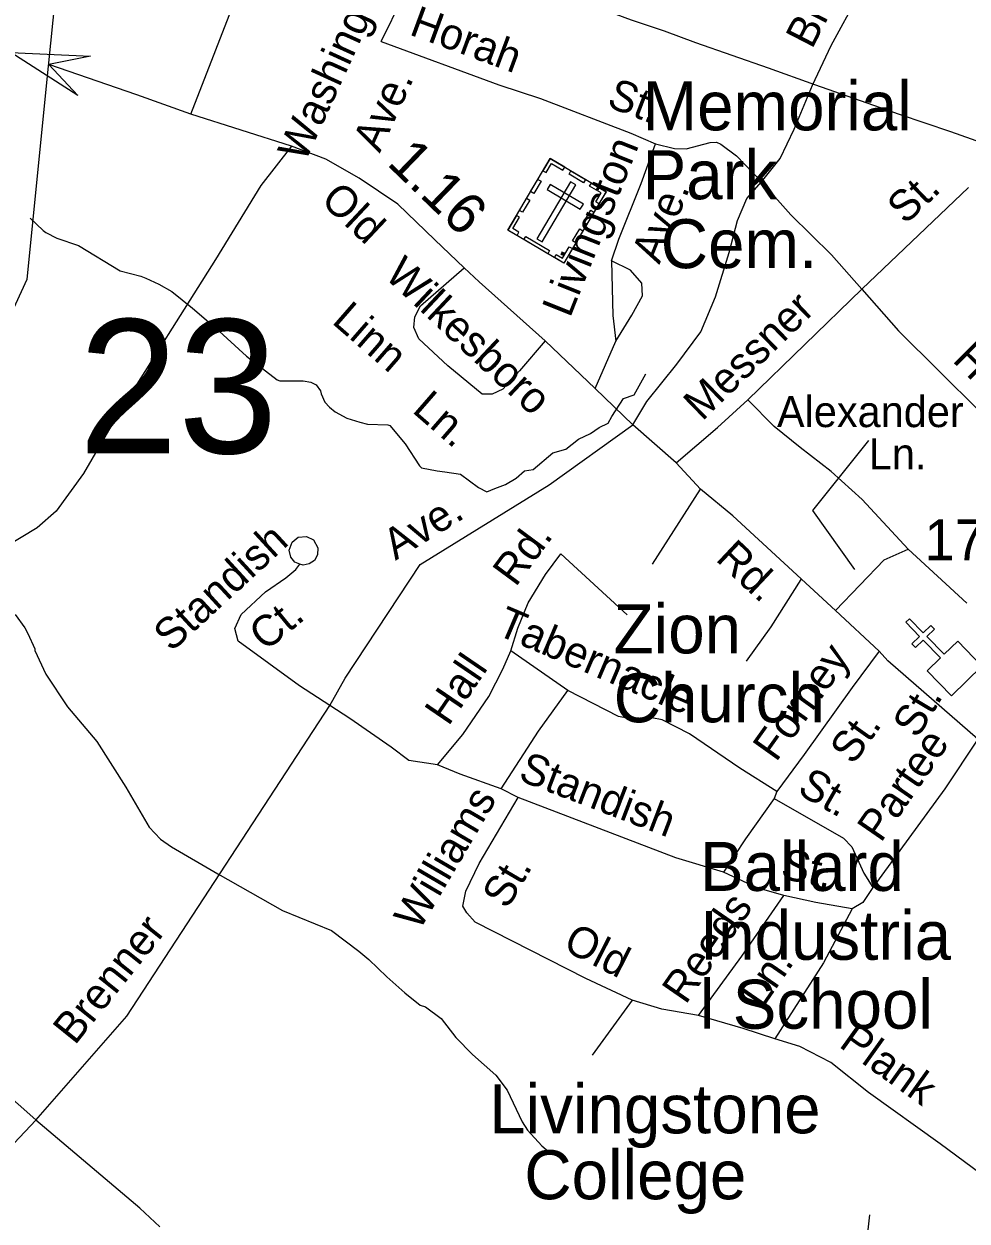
# Model space of a CAD drawing. Extents: x 1473865 to 1648260, y 639067 to 773536.
# Drawn here: x 1555561 to 1558449, y 701811 to 705479 of the extents above; entities that cross this region are included whole.
import ezdxf

# ---------------------------------------------------------------- set-up
doc = ezdxf.new("R2010")
doc.units = 0
for name, color, linetype in [('Exist Cultural Cemetery CELL', 7, 'Continuous'), ('Exist Cultural Cemetery Label', 7, 'Continuous'), ('Exist Cultural Church CELL', 7, 'Continuous'), ('Exist Cultural Church Label', 7, 'Continuous'), ('Exist Cultural Educational Facility College or University Label', 7, 'Continuous'), ('Exist Cultural Educational Facility High Label', 7, 'Continuous'), ('Exist Hydrographic Creek Single Shore', 7, 'Continuous'), ('Exist Hydrographic Misc Water Feature', 7, 'Continuous'), ('Exist Railroad Mainline', 7, 'Continuous'), ('Exist Road Non-System Type 51', 7, 'Continuous'), ('Exist Road Non-System Type 51 Label', 7, 'Continuous'), ('Exist Road Secondary Mileage Hundredths English Label', 7, 'Continuous'), ('Exist Road Secondary Structure Standard Bridge Attributed CELL', 7, 'Continuous'), ('Exist Road Secondary Structure Standard Bridge Number Label', 7, 'Continuous'), ('Exist Road Secondary Type 51 Attributed', 7, 'Continuous'), ('Exist Road Secondary Type 51 Label', 7, 'Continuous'), ('Exist Road Secondary Type 51 Number Label', 7, 'Continuous')]:
    doc.layers.add(name, color=color, linetype=linetype)

msp = doc.modelspace()

# ---------------------------------------------------------------- linework, layer by layer
at = {"layer": 'Exist Cultural Cemetery CELL'}
for points in [[(1557172.3, 705066.7), (1557343.5, 704965.2), (1557213.7, 704746.2), (1557042.4, 704847.7)], [(1557150.2, 705029.5), (1557159.9, 705023.7), (1557176.3, 705051.4), (1557211.2, 705030.7), (1557216.9, 705040.3), (1557172.3, 705066.7)], [(1557112.3, 704965.7), (1557134.4, 705002.9), (1557144.2, 704997.1), (1557122.1, 704959.9)], [(1557236, 705028.9), (1557280.5, 705002.5), (1557274.7, 704992.7), (1557230.1, 705019.1)], [(1557251.1, 704985.9), (1557235, 704995.4), (1557131.7, 704821), (1557147.7, 704811.5)], [(1557172.7, 704987.4), (1557163.1, 704971.3), (1557264.4, 704911.3), (1557274, 704927.3)], [(1557321.5, 704927.9), (1557311.7, 704933.7), (1557328.1, 704961.4), (1557293.2, 704982), (1557298.9, 704991.6), (1557343.6, 704965.1)], [(1557078.1, 704907.8), (1557100.1, 704945.1), (1557109.9, 704939.3), (1557087.9, 704902)], [(1557070.9, 704830.8), (1557076.8, 704840.7), (1557057.8, 704851.9), (1557078.5, 704886.7), (1557068.9, 704892.4), (1557042.4, 704847.7)], [(1557274.4, 704870.8), (1557296.5, 704908.1), (1557306.3, 704902.3), (1557284.2, 704865)], [(1557097.7, 704828.2), (1557170.7, 704785), (1557164.9, 704775.2), (1557091.9, 704818.4)], [(1557240.8, 704814.1), (1557262.9, 704851.4), (1557272.6, 704845.6), (1557250.6, 704808.3)], [(1557185.2, 704763.1), (1557191.1, 704772.9), (1557210, 704761.7), (1557230.6, 704796.5), (1557240.2, 704790.8), (1557213.7, 704746.2)]]:
    msp.add_lwpolyline(points, close=True, dxfattribs=at)
at = {"layer": 'Exist Cultural Church CELL'}
msp.add_lwpolyline([(1558326.9, 703496.8), (1558367.6, 703536.6), (1558314.5, 703591.2), (1558291.6, 703568.9), (1558280.4, 703580.3), (1558303.4, 703602.6), (1558261.5, 703645.8), (1558273, 703656.9), (1558314.9, 703613.8), (1558337.8, 703636.1), (1558349, 703624.7), (1558326, 703602.3), (1558379.1, 703547.8), (1558420.5, 703587.9), (1558494.7, 703511.5), (1558401.1, 703420.5)], close=True, dxfattribs=at)
at = {"layer": 'Exist Hydrographic Creek Single Shore'}
for points in [[(1554778, 704092.7), (1555248.9, 704309.5), (1555459.9, 704459.5), (1555570.8, 704696.9), (1555636.1, 705350), (1555678.8, 705773.3), (1555696.5, 706092.3), (1555616.8, 706526.6), (1555642.9, 706763.4), (1555662.9, 706989.5), (1555919.3, 708346.2), (1556020.8, 708530.5), (1556412, 708690), (1556475.6, 708906.6), (1556456.5, 709076.5), (1556541.4, 709206.1), (1556765, 709383.1), (1556895.6, 709656.9), (1556984.1, 710383.4), (1557334.3, 710808.7), (1557573.9, 710827.4), (1557761.8, 710902)], [(1555579.5, 704883.8), (1555619.4, 704846.1), (1555627.3, 704840.2), (1555660.8, 704823.1), (1555727.5, 704800.4), (1555854.9, 704722.3), (1555918.6, 704706.3), (1555934.3, 704700.2), (1555973.9, 704681.4), (1556013.4, 704659.2), (1556076.4, 704607.9), (1556147.2, 704548.2), (1556242.1, 704460.9), (1556335.8, 704388.5), (1556343.8, 704385.8), (1556415.7, 704386), (1556439.7, 704381.4), (1556455.7, 704373.7), (1556469.2, 704355.4), (1556471, 704345.5), (1556482.6, 704320.7), (1556496.2, 704304.8), (1556513.8, 704290.5), (1556549.4, 704271.7), (1556589.2, 704259.4), (1556613.1, 704252.4), (1556675, 704250.3), (1556680.9, 704248.6), (1556727.8, 704192.6), (1556772.2, 704125.3), (1556778.2, 704118.6), (1556826.1, 704109.4), (1556849.9, 704106.5), (1556897.8, 704099.7), (1556952.8, 704058.9), (1556978, 704045.6), (1557003.2, 704056.1), (1557035.4, 704068), (1557068.3, 704087.6), (1557093.5, 704110), (1557120.1, 704114.2), (1557180.3, 704164.6), (1557220.2, 704175.8), (1557258.7, 704206.6), (1557295.8, 704224.1), (1557322.4, 704243), (1557349.7, 704256.3), (1557360.9, 704276.6), (1557397.3, 704331.9), (1557429.9, 704342.4), (1557465.6, 704407.5)]]:
    msp.add_lwpolyline(points, dxfattribs=at)
at = {"layer": 'Exist Hydrographic Misc Water Feature'}
msp.add_lwpolyline([(1555533.7, 703669.4), (1555562.8, 703628.6), (1555572.6, 703612), (1555594.2, 703564.8), (1555593.5, 703559.8), (1555627.8, 703486.9), (1555693.8, 703387.1), (1555783.5, 703280.3), (1555872.4, 703140.6), (1555944.2, 703018.6), (1555979.1, 702981.7), (1556012.5, 702958.1), (1556154.8, 702874.8), (1556352.4, 702762.5), (1556502.2, 702701.2), (1556586, 702638.7), (1556617.3, 702612.7), (1556672.3, 702559.9), (1556727.2, 702510.4), (1556774.5, 702473.3), (1556790.4, 702467.2), (1556838.9, 702431.8), (1556883.7, 702373.5), (1556934.1, 702321.5), (1557005.9, 702258.5), (1557040.8, 702211.9), (1557086.9, 702114.9), (1557102.4, 702090), (1557147.2, 702041.5), (1557174.7, 702018.8)], dxfattribs=at)
at = {"layer": 'Exist Railroad Mainline'}
msp.add_lwpolyline([(1557345.7, 705518.8), (1557420.6, 705491.9), (1557521.4, 705457.6), (1557617.7, 705422.6), (1557839.6, 705344.5), (1557982.4, 705293.8), (1558241.6, 705202.8), (1558398.4, 705149.6), (1558729.3, 705031.6), (1559022.8, 704927.3), (1559267.9, 704840.8), (1559490.8, 704762.4)], dxfattribs=at)
at = {"layer": 'Exist Road Non-System Type 51'}
for p, q in [((1558126.8, 704666.4), (1558453.4, 704977.7)), ((1557777.8, 704327.5), (1558126.8, 704666.4)), ((1557310.2, 704362), (1557373, 704507.3)), ((1557486.2, 703823.5), (1557633.2, 704053.6)), ((1558448.7, 703704), (1558269.3, 703869.9)), ((1557204.6, 703855.8), (1557408.1, 703668.6)), ((1557226.5, 703437.1), (1557052.3, 703557.9)), ((1557073.8, 703109.5), (1557022.1, 703136.1)), ((1557866.3, 703127.7), (1557858.1, 703105.8)), ((1557423, 702487.9), (1557300.5, 702319.7))]:
    msp.add_line(p, q, dxfattribs=at)
for points in [[(1556071.5, 705202.6), (1556224.9, 705597.5), (1556245.7, 705657.3), (1556246.2, 705689.3), (1556241.4, 705710.8), (1556233.2, 705721.2), (1556219, 705730.6), (1556180.9, 705746.2), (1555929.9, 705833.5), (1555772.7, 705893.7)], [(1557819.7, 704995.5), (1557876.7, 705066.6), (1557920, 705156.2), (1557975.7, 705291.3), (1558033.4, 705412.6), (1558117.4, 705569.6), (1558281.7, 705887.4)], [(1556654.8, 705425.5), (1556720.6, 705560.6), (1556786, 705669.8)], [(1556654.8, 705425.5), (1557015.3, 705292.5), (1557142.7, 705250.7), (1557419.5, 705144.9), (1557495.1, 705112)], [(1557360.4, 704753.7), (1557383.1, 704819.5), (1557451.4, 704990.6), (1557495.1, 705112)], [(1557495.1, 705112), (1557553, 705097.2), (1557589, 705096.6), (1557662, 705115.4), (1557681.3, 705116.8), (1557695.2, 705111.1), (1557742.6, 705074.5), (1557819.7, 704995.5)], [(1556380.5, 705104.4), (1556286.5, 704983.7), (1556147.1, 704757.6), (1555852.3, 704289.9), (1555743.4, 704101.4), (1555659.7, 703986.7), (1555601, 703935.4), (1555354.7, 703787.1), (1554910.9, 703531.6), (1554710.9, 703408.4), (1554650.8, 703373.9), (1554585.2, 703336.3), (1554519.6, 703310.7), (1554412.2, 703238.4), (1554289.9, 703164.1)], [(1557425.4, 704251.3), (1557468.7, 704322.1), (1557560.3, 704436.9), (1557633.5, 704535.9), (1557679.1, 704643.2), (1557720.9, 704778.8), (1557746, 704876.4), (1557775, 704944), (1557819.7, 704995.5)], [(1557819.7, 704995.5), (1557909.9, 704893.7), (1558034.3, 704771.9), (1558126.8, 704666.4)], [(1557373, 704507.3), (1557422, 704586.8), (1557454.9, 704646.3), (1557453.4, 704684.4), (1557418, 704724.9), (1557360.4, 704753.7)], [(1557360.4, 704753.7), (1557364, 704585.5), (1557373, 704507.3)], [(1557156.9, 704508.3), (1557078.6, 704415.8), (1557027, 704360.4), (1556994.6, 704345.1), (1556963.7, 704344.3), (1556859.1, 704431.6), (1556769.7, 704514.4), (1556754.3, 704549.4), (1556757.8, 704581.8), (1556775.3, 704615.9), (1556909, 704731.6)], [(1558126.8, 704666.4), (1558239.1, 704538.6), (1558611.8, 704169.1), (1558724.2, 704047.4), (1558832.8, 703947.7)], [(1557558.2, 704134.8), (1557684.4, 704242.7), (1557777.8, 704327.5)], [(1558269.3, 703869.9), (1558127.4, 704022.2), (1558032.6, 704107.6), (1557937.7, 704180.9), (1557858.6, 704246.2), (1557777.8, 704327.5)], [(1556497.8, 703390.7), (1556544.8, 703474.5), (1556774.2, 703823.1), (1557168.8, 704066.8), (1557425.4, 704251.3)], [(1556405.7, 703823.5), (1556390.4, 703829.8), (1556377.9, 703844.9), (1556373, 703867), (1556381.7, 703891.2), (1556400.8, 703906.9), (1556425.7, 703909), (1556447.8, 703898.1), (1556460.8, 703874.2), (1556459.7, 703852.8), (1556450.4, 703835.6), (1556434.4, 703824.9), (1556415.9, 703820.5), (1556405.7, 703823.5)], [(1558046.4, 703681.9), (1558194.8, 703837), (1558269.3, 703869.9)], [(1557052.3, 703557.9), (1557073.3, 703627.5), (1557104.5, 703705.1), (1557157.6, 703792.3), (1557204.6, 703855.8)], [(1556497.8, 703390.7), (1556404.4, 703451.4), (1556216.3, 703588.2), (1556206.8, 703626.4), (1556225.5, 703670.1), (1556300.6, 703739), (1556363.1, 703782.2), (1556393.6, 703807.8), (1556405.7, 703823.5)], [(1557939.7, 703777.3), (1557847.7, 703632.1), (1557772.2, 703527.2)], [(1556827.1, 703209.1), (1556904.4, 703302), (1556984.2, 703418.8), (1557027.3, 703502.2), (1557052.3, 703557.9)], [(1558180, 703556.9), (1558097.1, 703446.4), (1557950.1, 703240.4), (1557866.3, 703127.7)], [(1557022.1, 703136.1), (1557136.7, 703312.5), (1557226.5, 703437.1)], [(1557866.3, 703127.7), (1557753.3, 703199.4), (1557598.8, 703303.8), (1557515.4, 703346.9), (1557483.5, 703353.3), (1557429.4, 703348.2), (1557381.6, 703357), (1557226.5, 703437.1)], [(1555597.4, 702120.4), (1555875.2, 702439), (1556497.8, 703390.7)], [(1556827.1, 703209.1), (1556739.1, 703222.3), (1556685.7, 703263.2), (1556559, 703351), (1556497.8, 703390.7)], [(1558482.4, 703287.4), (1558381.2, 703135.5), (1558160.3, 702833.2)], [(1557022.1, 703136.1), (1556896.7, 703180.1), (1556827.1, 703209.1)], [(1555597.4, 702120.4), (1555596.7, 702121), (1555424.5, 702273.4), (1555234.6, 702430.1), (1554995.3, 702649.4), (1554886.4, 702734.9), (1554710.4, 702887.3), (1554645.7, 702939.9), (1554521.3, 703041), (1554514.4, 703045.5), (1554431, 703107), (1554378.6, 703138.9), (1554347.6, 703142.3), (1554325.7, 703136.7), (1554305.3, 703117.1)], [(1557423, 702487.9), (1557281.9, 702554), (1556942.2, 702727.1), (1556916.6, 702755.5), (1556904.8, 702775.7), (1556913.5, 702821.6), (1556954.9, 702907), (1557073.8, 703109.5)], [(1557702.7, 702880.1), (1557557.3, 702924.2), (1557073.8, 703109.5)], [(1557858.1, 703105.8), (1557770.2, 702982.9), (1557702.7, 702880.1)], [(1557858.1, 703105.8), (1558070.4, 702984.7), (1558096, 702958.1), (1558132.8, 702877.6), (1558160.3, 702833.2)], [(1557887.7, 702809.3), (1557806.2, 702832.5), (1557702.7, 702880.1)], [(1557626.4, 702441), (1557759.1, 702623), (1557887.7, 702809.3)], [(1558160.3, 702833.2), (1558129.6, 702787.6), (1558097.4, 702768), (1557985.5, 702787.7), (1557887.7, 702809.3)], [(1558097.4, 702768), (1558009.8, 702602.9), (1557860.7, 702369.4)], [(1557626.4, 702441), (1557514.5, 702460.6), (1557423, 702487.9)], [(1558646.1, 701829.7), (1558563.1, 701903), (1558367, 702047.8), (1558147.2, 702205.1), (1558032.4, 702296.9), (1557937.2, 702346.2), (1557860.7, 702369.4), (1557763.8, 702401), (1557626.4, 702441)], [(1554668.2, 701604.6), (1554882.3, 701610.2), (1555064.1, 701654.8), (1555296.8, 701802.9), (1555597.4, 702120.4)], [(1555976.5, 701793.6), (1555915.2, 701850.5), (1555597.4, 702120.4)], [(1558149.9, 701830.9), (1558133.5, 701675.2), (1558128.9, 701487.2), (1558117.5, 701261.3), (1558097.9, 701141.4)]]:
    msp.add_lwpolyline(points, dxfattribs=at)
at = {"layer": 'Exist Road Non-System Type 51 Label'}
msp.add_lwpolyline([(1558147.7, 704202.9), (1557976, 703988.2), (1558104.8, 703807.8)], dxfattribs=at)
at = {"layer": 'Exist Road Secondary Structure Standard Bridge Attributed CELL'}
msp.add_lwpolyline([(1555725.9, 705259.8), (1555520.7, 705391.6), (1555764.3, 705380.1), (1555636.9, 705354.5)], close=True, dxfattribs=at)
at = {"layer": 'Exist Road Secondary Type 51 Attributed'}
msp.add_lwpolyline([(1558630.5, 703505.1), (1558482.4, 703287.4), (1558206.6, 703527.6), (1558180, 703556.9), (1558046.4, 703681.9), (1557732.2, 703972.4), (1557633.2, 704053.6), (1557558.2, 704134.8), (1557425.4, 704251.3), (1557310.2, 704362), (1557156.9, 704508.3), (1556955.2, 704688.9), (1556909, 704731.6), (1556818.7, 704817.7), (1556706.2, 704926.6), (1556587.3, 705006.2), (1556485.2, 705064.9), (1556380.5, 705104.4), (1556071.5, 705202.6), (1555906.4, 705261.7), (1555636.9, 705354.5)], dxfattribs=at)

# ---------------------------------------------------------------- texts
at = {"layer": 'Exist Cultural Cemetery Label'}
for s, p in [('Memorial', (1557455.3, 705153.1)), ('Park', (1557455.3, 704942)), (' Cem.', (1557455.3, 704730.8))]:
    msp.add_text(s, height=150, dxfattribs=at).set_placement(p)
at = {"layer": 'Exist Cultural Church Label'}
for s, p in [('Zion ', (1557366.8, 703550.6)), ('Church', (1557366.8, 703339.5))]:
    msp.add_text(s, height=150, dxfattribs=at).set_placement(p)
at = {"layer": 'Exist Cultural Educational Facility College or University Label'}
for s, p in [('Livingstone', (1556985.7, 702080.2)), ('College', (1557093.1, 701878.2))]:
    msp.add_text(s, height=150, rotation=0, dxfattribs=at).set_placement(p)
at = {"layer": 'Exist Cultural Educational Facility High Label'}
for s, p in [('Ballard', (1557631.1, 702822.9)), ('Industria', (1557631.1, 702611.8)), ('l School', (1557631.1, 702400.7))]:
    msp.add_text(s, height=150, dxfattribs=at).set_placement(p)
at = {"layer": 'Exist Road Non-System Type 51 Label'}
for s, rotation, p in [('Brenner', 62.6636, (1557974, 705399.4)), ('Washington', 65.4887, (1556421.2, 705052.2)), ('Horah', 339.7557, (1556737.6, 705447.4)), ('Ave.', 65.4887, (1556650.3, 705081.4)), ('St.', 339.0731, (1557342, 705227.2)), ('Livingston', 68.2424, (1557233, 704576.2)), ('Ave.', 68.2424, (1557506.8, 704740.2)), ('St.', 43.6267, (1558260.5, 704861.8)), ('Messner', 44.1584, (1557637.7, 704260.1)), ('Linn', 318.9988, (1556500.4, 704564.2)), ('Horah', 315.2467, (1558401.7, 704446.6)), ('Ln.', 318.9988, (1556746.3, 704291.8)), ('Ave.', 31.6942, (1556698.4, 703834.1)), ('Standish', 42.57, (1556011.9, 703552.3)), ('Rd.', 53.5407, (1557066.3, 703751.5)), ('Ct.', 39.3918, (1556300.2, 703554.7)), ('Tabernacle', 336.9178, (1557002.7, 703610.1)), ('Forney', 54.4734, (1557864.1, 703215.1)), ('Hall', 55.6692, (1556860.6, 703325.1)), ('St.', 59.1604, (1558297.6, 703286.8)), ('St.', 54.4734, (1558100.2, 703205.9)), ('Partee', 55.3936, (1558185.1, 702968)), ('Standish', 339.0342, (1557071.1, 703163.2)), ('St.', 330.2829, (1557925.3, 703123)), ('Williams', 59.5693, (1556771, 702697.6)), ('St.', 347.5557, (1557875, 702862.5)), ('St.', 59.5693, (1557041, 702763.8)), ('Reeds', 55.3763, (1557587.1, 702472)), ('Brenner', 51.3195, (1555716.4, 702347.7)), ('Old', 332.9889, (1557207.8, 702643.8)), ('Ln.', 55.3763, (1557821.3, 702459.2)), ('Plank', 324.3984, (1558053.3, 702347.3))]:
    msp.add_text(s, height=95, rotation=rotation, dxfattribs=at).set_placement(p)
for s, p in [('Alexander', (1557866.9, 704243.8)), ('Ln.', (1558148.2, 704114.5))]:
    msp.add_text(s, height=95, dxfattribs=at).set_placement(p)
at = {"layer": 'Exist Road Secondary Mileage Hundredths English Label'}
msp.add_text('1.16', height=125, rotation=315.96, dxfattribs=at).set_placement((1556669.2, 705049.3))
at = {"layer": 'Exist Road Secondary Structure Standard Bridge Number Label'}
msp.add_text('23', height=410.1, dxfattribs=at).set_placement((1555727.7, 704163.8))
at = {"layer": 'Exist Road Secondary Type 51 Label'}
for s, p in [('Old', (1556465.7, 704934.1)), ('Wilkesboro', (1556661.7, 704704.7)), ('Rd.', (1557676.1, 703837.1))]:
    msp.add_text(s, height=95, rotation=316.7735, dxfattribs=at).set_placement(p)
at = {"layer": 'Exist Road Secondary Type 51 Number Label'}
msp.add_text('1703', height=125, dxfattribs=at).set_placement((1558318.4, 703836))

doc.saveas('drawing.dxf')
